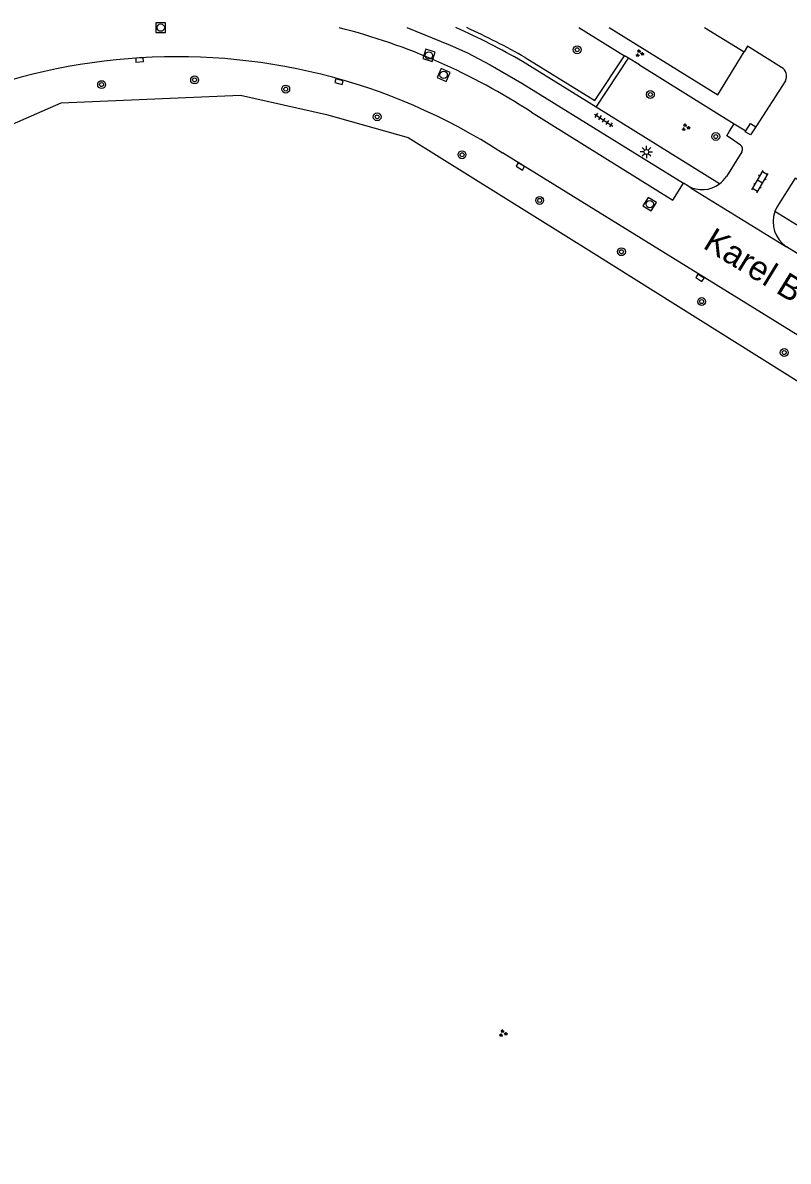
# Model space of a CAD drawing. Extents: x 128999 to 131010, y 395498 to 399007.
# Drawn here: x 129889.2 to 129967.4, y 398884.2 to 399000.5 of the extents above; entities that cross this region are included whole.
import ezdxf

# ---------------------------------------------------------------- set-up
doc = ezdxf.new("R2010")
doc.units = 0
for name, color, linetype in [('gg-afsc-hekwerk', 7, 'Continuous'), ('gg-afsc-muur', 7, 'Continuous'), ('gg-anno-openbare ruimte label', 7, 'Continuous'), ('gg-knt-verharding', 7, 'Continuous'), ('gg-knt-verharding nz', 7, 'Continuous'), ('gt-grn-groengrens', 7, 'Continuous'), ('gt-symb-boom', 7, 'Continuous'), ('gt-symb-groenvak', 7, 'Continuous'), ('gt-symb-klinker verharding', 7, 'Continuous'), ('gt-symb-kolk', 7, 'Continuous'), ('gt-symb-lichtmast', 7, 'Continuous'), ('gt-symb-rioolschacht', 7, 'Continuous'), ('gt-symb-tegel verharding', 7, 'Continuous')]:
    doc.layers.add(name, color=color, linetype=linetype)

# ---------------------------------------------------------------- blocks, each defined once
blk = doc.blocks.new('gt0-KL1')
at = {"layer": 'gt-symb-klinker verharding'}
for p, q in [((-1.15, 0.3), (1.15, 0.3)), ((-1, -0.3), (-1, 0.3)), ((-0.5, 0.3), (-0.5, 0.45)), ((0, -0.3), (0, 0.3)), ((0.5, 0.3), (0.5, 0.45)), ((1, -0.3), (1, 0.3)), ((-1.15, -0.3), (1.15, -0.3)), ((-0.5, -0.45), (-0.5, -0.3)), ((0.5, -0.45), (0.5, -0.3))]:
    blk.add_line(p, q, dxfattribs=at)
blk = doc.blocks.new('gt0-BOOM')
at = {"layer": 'gt-symb-boom'}
for radius in [0.4, 0.2]:
    blk.add_circle((0, 0), radius, dxfattribs=at)
blk = doc.blocks.new('gt0-KOLK')
at = {"layer": 'gt-symb-kolk'}
blk.add_lwpolyline([(0, 0), (0.38, 0), (0.38, 0.4), (-0.38, 0.4), (-0.38, 0), (0, 0)], dxfattribs=at)
blk = doc.blocks.new('gt0-GRVAK')
at = {"layer": 'gt-symb-groenvak'}
for p, q in [((-0.11, 0.19), (-0.23, 0.24)), ((-0.18, 0.15), (0.09, 0.15)), ((-0.09, 0.21), (-0.16, 0.32)), ((-0.05, 0.21), (-0.05, 0.39)), ((0, 0.21), (0.06, 0.32)), ((0.01, 0.19), (0.13, 0.24)), ((0.26, -0.05), (0.2, 0.06)), ((0.31, -0.05), (0.31, 0.13)), ((0.35, -0.05), (0.41, 0.06)), ((-0.24, -0.23), (-0.36, -0.18)), ((-0.32, -0.26), (-0.05, -0.26)), ((-0.23, -0.21), (-0.29, -0.1)), ((-0.18, -0.2), (-0.18, -0.02)), ((-0.14, -0.21), (-0.07, -0.1)), ((-0.12, -0.23), (0, -0.18)), ((0.24, -0.07), (0.12, -0.02)), ((0.17, -0.11), (0.44, -0.11)), ((0.37, -0.07), (0.49, -0.02))]:
    blk.add_line(p, q, dxfattribs=at)
blk = doc.blocks.new('gt0-LMAST')
at = {"layer": 'gt-symb-lichtmast'}
for p, q in [((-0.18, 0.17), (-0.45, 0.44)), ((-0.01, 0.25), (-0.01, 0.62)), ((0.17, 0.17), (0.44, 0.44)), ((-0.26, 0), (-0.63, 0)), ((-0.18, -0.18), (-0.45, -0.45)), ((-0.01, -0.25), (-0.01, -0.63)), ((0.44, -0.45), (0.17, -0.18)), ((0.24, 0), (0.62, 0))]:
    blk.add_line(p, q, dxfattribs=at)
blk.add_circle((-0.01, 0), 0.25, dxfattribs=at)
blk = doc.blocks.new('gt0-RS')
at = {"layer": 'gt-symb-rioolschacht'}
blk.add_lwpolyline([(-0.5, -0.5), (0.5, -0.5), (0.5, 0.5), (-0.5, 0.5)], close=True, dxfattribs=at)
blk.add_circle((0, 0), 0.375, dxfattribs=at)
blk = doc.blocks.new('gt0-TEG1')
at = {"layer": 'gt-symb-tegel verharding'}
for p, q in [((-1.12, 0), (1.12, 0)), ((-0.9, -0.25), (-0.9, 0.25)), ((-0.45, -0.25), (-0.45, 0.25)), ((0, -0.25), (0, 0.25)), ((0.45, -0.25), (0.45, 0.25)), ((0.9, -0.25), (0.9, 0.25))]:
    blk.add_line(p, q, dxfattribs=at)

msp = doc.modelspace()

# ---------------------------------------------------------------- linework, layer by layer
at = {"layer": 'gg-afsc-hekwerk'}
for p, q in [((129946.06, 399000), (129950.7, 398997.13)), ((129951.13, 398996.87), (129950.7, 398997.13)), ((129952.23, 398996.19), (129951.13, 398996.87)), ((129952.23, 398996.19), (129961.93, 398990.18)), ((129961.93, 398990.18), (129963.11, 398989.45))]:
    msp.add_line(p, q, dxfattribs=at)
at = {"layer": 'gg-afsc-muur'}
for points in [[(129964.12, 398989.86), (129963.6, 398989.03), (129963.05, 398989.36), (129963.11, 398989.45)], [(129963.11, 398989.45), (129963.57, 398990.2), (129964.12, 398989.86)]]:
    msp.add_lwpolyline(points, dxfattribs=at)
at = {"layer": 'gg-knt-verharding'}
for p, q in [((129947.81, 398991.87), (129940.31, 398996.53)), ((129967.15, 398994.57), (129964.12, 398989.86)), ((129960.42, 398984.04), (129947.81, 398991.87)), ((129961.45, 398989.42), (129961.93, 398990.18)), ((129962.69, 398987.32), (129961.13, 398984.79)), ((129985.14, 398958.21), (129938.24, 398987.19)), ((129957.18, 398983.83), (129956.73, 398984.11)), ((129957.53, 398983.61), (129957.18, 398983.83)), ((129957.53, 398983.61), (129967.27, 398977.61)), ((129977.34, 398974.24), (129966.07, 398981.21)), ((129969.25, 398976.38), (129967.27, 398977.61))]:
    msp.add_line(p, q, dxfattribs=at)
for points in [[(129928.47, 399000), (129932.89, 398998.22), (129934.69, 398997.41), (129937, 398996.19), (129940.21, 398994.33), (129956.73, 398984.11)], [(129949.14, 399000), (129960.25, 398993.14), (129962.92, 398997.52)], [(129966.75, 398995.93), (129963.27, 398998.1), (129962.92, 398997.52)], [(129962.55, 398988), (129961.64, 398988.64), (129961.15, 398988.95), (129961.45, 398989.42)], [(129969.74, 398985.32), (129968.96, 398984.1), (129968.13, 398984.62), (129966.27, 398981.66), (129966.07, 398981.21)]]:
    msp.add_lwpolyline(points, dxfattribs=at)
for centre, radius, start, end in [((129904.57, 398934.73), 71.39, 59.9635, 66.102), ((129904.97, 398935.87), 61.16, 57.0428, 132.2551), ((129966.3, 398995.07), 0.976, 329.6066, 62.5511), ((129962.27, 398987.59), 0.496, 326.6352, 55.7264), ((129958.64, 398986.41), 2.97, 240.5881, 306.9061), ((129958.64, 398986.41), 2.97, 306.8628, 326.9032), ((129968.97, 398980.18), 3.08, 160.387, 236.4447)]:
    msp.add_arc(centre, radius, start, end, dxfattribs=at)
at = {"layer": 'gg-knt-verharding nz'}
msp.add_line((129958.89, 399000), (129962.92, 398997.52), dxfattribs=at)
msp.add_lwpolyline([(129941.2, 398991.37), (129955.66, 398982.38), (129956.73, 398984.11)], dxfattribs=at)
msp.add_arc((129905.05, 398935.78), 66.31, 56.9661, 75.566, dxfattribs=at)
at = {"layer": 'gt-grn-groengrens'}
msp.add_line((129947.81, 398991.87), (129951.13, 398996.87), dxfattribs=at)
for points in [[(129940.57, 398996.96), (129947.67, 398992.55), (129950.7, 398997.13)], [(129870.22, 398982.28), (129893.17, 398992.31), (129911.5, 398993.1), (129920.26, 398991.11), (129928.61, 398988.76), (129947.61, 398976.93), (129974.81, 398959.84), (129996.26, 398946.48), (130001.52, 398941.25), (130005.05, 398936.88), (130008.02, 398932.46), (130010.52, 398927.84), (130012.71, 398923.07), (130014.32, 398917.8), (130015.52, 398912.43), (130016.26, 398906.76), (130016.93, 398897.38), (130016.71, 398893.37), (130016.35, 398889.93), (130015.5, 398885.01), (130011.93, 398871.86)]]:
    msp.add_lwpolyline(points, dxfattribs=at)
msp.add_arc((129903.66, 398931.84), 74.85, 60.4548, 65.5897, dxfattribs=at)

# ---------------------------------------------------------------- block references
at = {"layer": 'gt-symb-boom'}
for p in [(129945.88, 398997.74), (129897.3, 398994.18), (129906.8, 398994.66), (129916.11, 398993.72), (129953.36, 398993.17), (129925.45, 398990.88), (129960.04, 398988.87), (129934.12, 398987.01), (129942.05, 398982.34), (129950.4, 398977.1), (129958.59, 398972.01), (129967.03, 398966.8)]:
    msp.add_blockref('gt0-BOOM', p, dxfattribs=at)
at = {"layer": 'gt-symb-groenvak'}
for p in [(129952.24, 398997.37), (129956.96, 398989.81), (129938.3, 398897.23)]:
    msp.add_blockref('gt0-GRVAK', p, dxfattribs=at)
at = {"layer": 'gt-symb-klinker verharding', "rotation": 59.66519417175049}
msp.add_blockref('gt0-KL1', (129964.55, 398984.26), dxfattribs=at)
at = {"layer": 'gt-symb-kolk'}
for p, rotation in [((129901.17, 398996.9), -176.55950512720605), ((129921.6, 398994.68), 164.3378936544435), ((129940.18, 398985.99), 148.8692008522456), ((129958.52, 398974.59), 147.24756055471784)]:
    msp.add_blockref('gt0-KOLK', p, dxfattribs=dict(at, rotation=rotation))
at = {"layer": 'gt-symb-lichtmast'}
msp.add_blockref('gt0-LMAST', (129952.96, 398987.3), dxfattribs=at)
at = {"layer": 'gt-symb-rioolschacht'}
msp.add_blockref('gt0-RS', (129903.34, 399000), dxfattribs=at)
for p, rotation in [((129930.73, 398997.16), 162.0544369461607), ((129932.24, 398995.17), 156.3574983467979), ((129953.29, 398981.97), -31.720060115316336)]:
    msp.add_blockref('gt0-RS', p, dxfattribs=dict(at, rotation=rotation))
at = {"layer": 'gt-symb-tegel verharding', "rotation": -33.16559931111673}
msp.add_blockref('gt0-TEG1', (129948.59, 398990.55), dxfattribs=at)

# ---------------------------------------------------------------- texts
at = {"layer": 'gg-anno-openbare ruimte label'}
msp.add_text('Karel Boddenweg', height=2.5, rotation=328.5, dxfattribs=at).set_placement((129958.62, 398977.54))

doc.saveas('drawing.dxf')
